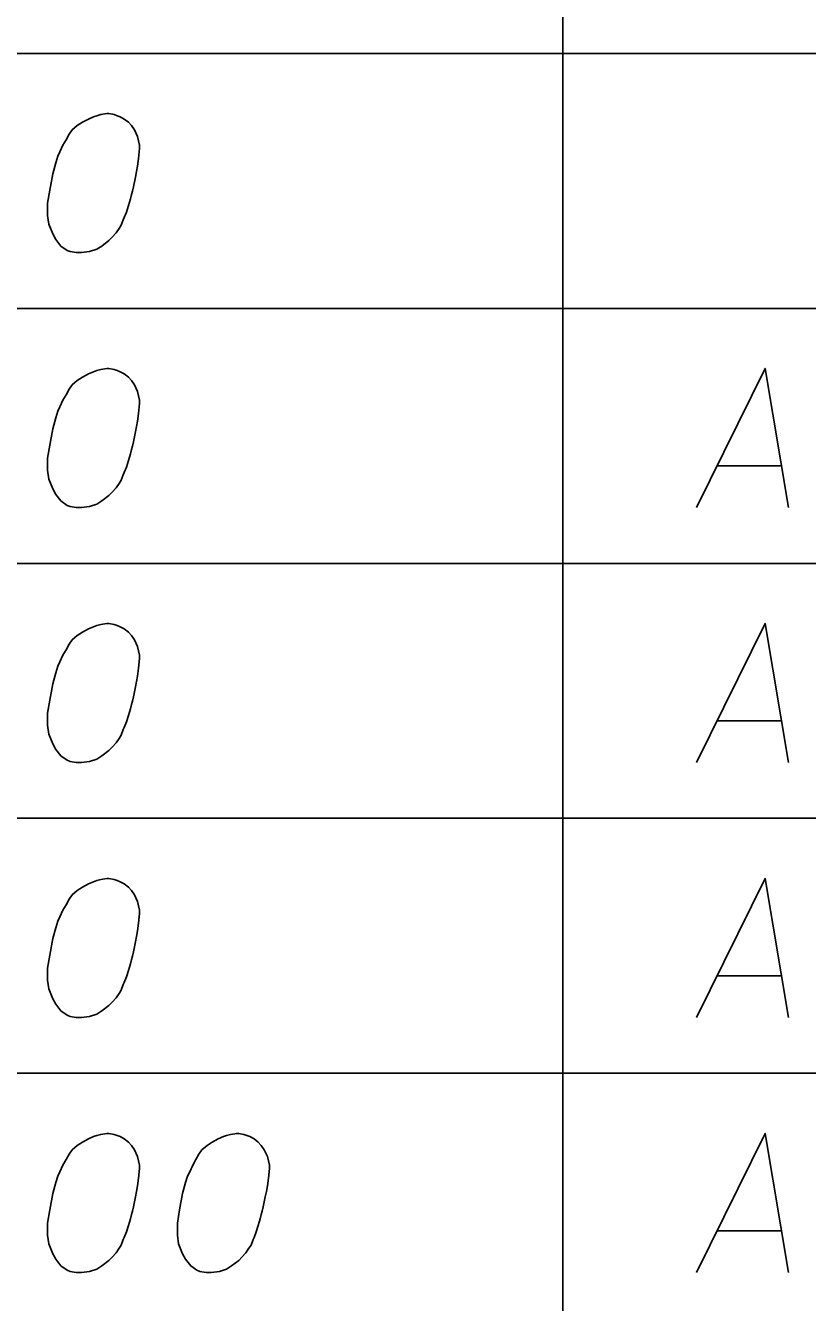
# Model space of a CAD drawing. Extents: x 2074207 to 2076812, y 516372 to 523312.
# Drawn here: x 2076426.51 to 2076453.5, y 518237.79 to 518281.86 of the extents above; entities that cross this region are included whole.
import ezdxf

# ---------------------------------------------------------------- set-up
doc = ezdxf.new("R2010")
doc.units = 0
doc.layers.add('Prop DirtTable_ Soil Test Results - Outline (Minor)', color=7, linetype='Continuous')
doc.layers.add('Prop DirtTable_ Soil Test Results - Tx (Sample Data)', color=7, linetype='Continuous')

msp = doc.modelspace()

# ---------------------------------------------------------------- linework, layer by layer
at = {"layer": 'Prop DirtTable_ Soil Test Results - Outline (Minor)'}
for p, q in [((2076445.063, 518289.699), (2076445.063, 518280.899)), ((2076260.609, 518280.899), (2076811.903, 518280.899)), ((2076260.609, 518280.899), (2076811.903, 518280.899)), ((2076445.063, 518280.899), (2076445.063, 518272.099)), ((2076260.609, 518272.099), (2076811.903, 518272.099)), ((2076260.609, 518272.099), (2076811.903, 518272.099)), ((2076445.063, 518272.099), (2076445.063, 518263.299)), ((2076260.609, 518263.299), (2076811.903, 518263.299)), ((2076260.609, 518263.299), (2076811.903, 518263.299)), ((2076445.063, 518263.299), (2076445.063, 518254.499)), ((2076260.609, 518254.499), (2076811.903, 518254.499)), ((2076260.609, 518254.499), (2076811.903, 518254.499)), ((2076445.063, 518254.499), (2076445.063, 518245.699)), ((2076260.609, 518245.699), (2076811.903, 518245.699)), ((2076260.609, 518245.699), (2076811.903, 518245.699)), ((2076445.063, 518245.699), (2076445.063, 518236.899))]:
    msp.add_line(p, q, dxfattribs=at)
at = {"layer": 'Prop DirtTable_ Soil Test Results - Tx (Sample Data)'}
for points in [[(2076429.392, 518278.825), (2076429.322, 518278.825), (2076429.11, 518278.787), (2076428.969, 518278.75), (2076428.863, 518278.712), (2076428.687, 518278.636), (2076428.475, 518278.523), (2076428.299, 518278.409), (2076428.122, 518278.258), (2076428.016, 518278.107), (2076427.911, 518277.918), (2076427.805, 518277.729), (2076427.699, 518277.502), (2076427.628, 518277.351), (2076427.558, 518277.124), (2076427.452, 518276.746), (2076427.346, 518276.18), (2076427.276, 518275.726), (2076427.276, 518275.31), (2076427.311, 518275.008), (2076427.452, 518274.668), (2076427.558, 518274.479), (2076427.734, 518274.252), (2076427.946, 518274.101), (2076428.052, 518274.063), (2076428.263, 518274.025), (2076428.44, 518274.025), (2076428.722, 518274.063), (2076428.969, 518274.139), (2076429.145, 518274.252), (2076429.392, 518274.441), (2076429.498, 518274.554), (2076429.639, 518274.705), (2076429.745, 518274.857), (2076429.815, 518274.97), (2076429.886, 518275.159), (2076429.921, 518275.235), (2076429.992, 518275.424), (2076430.062, 518275.65), (2076430.133, 518275.877), (2076430.168, 518276.028), (2076430.203, 518276.142), (2076430.239, 518276.293), (2076430.309, 518276.633), (2076430.345, 518276.822), (2076430.38, 518277.011), (2076430.415, 518277.276), (2076430.45, 518277.616), (2076430.45, 518277.729), (2076430.415, 518277.88), (2076430.38, 518278.031), (2076430.274, 518278.258), (2076430.168, 518278.409), (2076430.062, 518278.523), (2076429.921, 518278.636), (2076429.78, 518278.712), (2076429.674, 518278.75), (2076429.569, 518278.787), (2076429.392, 518278.825)], [(2076429.392, 518270.025), (2076429.322, 518270.025), (2076429.11, 518269.987), (2076428.969, 518269.95), (2076428.863, 518269.912), (2076428.687, 518269.836), (2076428.475, 518269.723), (2076428.299, 518269.609), (2076428.122, 518269.458), (2076428.016, 518269.307), (2076427.911, 518269.118), (2076427.805, 518268.929), (2076427.699, 518268.702), (2076427.628, 518268.551), (2076427.558, 518268.324), (2076427.452, 518267.946), (2076427.346, 518267.38), (2076427.276, 518266.926), (2076427.276, 518266.51), (2076427.311, 518266.208), (2076427.452, 518265.868), (2076427.558, 518265.679), (2076427.734, 518265.452), (2076427.946, 518265.301), (2076428.052, 518265.263), (2076428.263, 518265.225), (2076428.44, 518265.225), (2076428.722, 518265.263), (2076428.969, 518265.339), (2076429.145, 518265.452), (2076429.392, 518265.641), (2076429.498, 518265.754), (2076429.639, 518265.905), (2076429.745, 518266.057), (2076429.815, 518266.17), (2076429.886, 518266.359), (2076429.921, 518266.435), (2076429.992, 518266.624), (2076430.062, 518266.85), (2076430.133, 518267.077), (2076430.168, 518267.228), (2076430.203, 518267.342), (2076430.239, 518267.493), (2076430.309, 518267.833), (2076430.345, 518268.022), (2076430.38, 518268.211), (2076430.415, 518268.476), (2076430.45, 518268.816), (2076430.45, 518268.929), (2076430.415, 518269.08), (2076430.38, 518269.231), (2076430.274, 518269.458), (2076430.168, 518269.609), (2076430.062, 518269.723), (2076429.921, 518269.836), (2076429.78, 518269.912), (2076429.674, 518269.95), (2076429.569, 518269.987), (2076429.392, 518270.025)], [(2076449.676, 518265.225), (2076452.039, 518270.025), (2076452.85, 518265.225)], [(2076450.381, 518266.661), (2076452.603, 518266.661)], [(2076429.392, 518261.225), (2076429.322, 518261.225), (2076429.11, 518261.187), (2076428.969, 518261.15), (2076428.863, 518261.112), (2076428.687, 518261.036), (2076428.475, 518260.923), (2076428.299, 518260.809), (2076428.122, 518260.658), (2076428.016, 518260.507), (2076427.911, 518260.318), (2076427.805, 518260.129), (2076427.699, 518259.902), (2076427.628, 518259.751), (2076427.558, 518259.524), (2076427.452, 518259.146), (2076427.346, 518258.58), (2076427.276, 518258.126), (2076427.276, 518257.71), (2076427.311, 518257.408), (2076427.452, 518257.068), (2076427.558, 518256.879), (2076427.734, 518256.652), (2076427.946, 518256.501), (2076428.052, 518256.463), (2076428.263, 518256.425), (2076428.44, 518256.425), (2076428.722, 518256.463), (2076428.969, 518256.539), (2076429.145, 518256.652), (2076429.392, 518256.841), (2076429.498, 518256.954), (2076429.639, 518257.105), (2076429.745, 518257.257), (2076429.815, 518257.37), (2076429.886, 518257.559), (2076429.921, 518257.635), (2076429.992, 518257.824), (2076430.062, 518258.05), (2076430.133, 518258.277), (2076430.168, 518258.428), (2076430.203, 518258.542), (2076430.239, 518258.693), (2076430.309, 518259.033), (2076430.345, 518259.222), (2076430.38, 518259.411), (2076430.415, 518259.676), (2076430.45, 518260.016), (2076430.45, 518260.129), (2076430.415, 518260.28), (2076430.38, 518260.431), (2076430.274, 518260.658), (2076430.168, 518260.809), (2076430.062, 518260.923), (2076429.921, 518261.036), (2076429.78, 518261.112), (2076429.674, 518261.15), (2076429.569, 518261.187), (2076429.392, 518261.225)], [(2076449.676, 518256.425), (2076452.039, 518261.225), (2076452.85, 518256.425)], [(2076450.381, 518257.861), (2076452.603, 518257.861)], [(2076429.392, 518252.425), (2076429.322, 518252.425), (2076429.11, 518252.387), (2076428.969, 518252.35), (2076428.863, 518252.312), (2076428.687, 518252.236), (2076428.475, 518252.123), (2076428.299, 518252.009), (2076428.122, 518251.858), (2076428.016, 518251.707), (2076427.911, 518251.518), (2076427.805, 518251.329), (2076427.699, 518251.102), (2076427.628, 518250.951), (2076427.558, 518250.724), (2076427.452, 518250.346), (2076427.346, 518249.78), (2076427.276, 518249.326), (2076427.276, 518248.91), (2076427.311, 518248.608), (2076427.452, 518248.268), (2076427.558, 518248.079), (2076427.734, 518247.852), (2076427.946, 518247.701), (2076428.052, 518247.663), (2076428.263, 518247.625), (2076428.44, 518247.625), (2076428.722, 518247.663), (2076428.969, 518247.739), (2076429.145, 518247.852), (2076429.392, 518248.041), (2076429.498, 518248.154), (2076429.639, 518248.305), (2076429.745, 518248.457), (2076429.815, 518248.57), (2076429.886, 518248.759), (2076429.921, 518248.835), (2076429.992, 518249.024), (2076430.062, 518249.25), (2076430.133, 518249.477), (2076430.168, 518249.628), (2076430.203, 518249.742), (2076430.239, 518249.893), (2076430.309, 518250.233), (2076430.345, 518250.422), (2076430.38, 518250.611), (2076430.415, 518250.876), (2076430.45, 518251.216), (2076430.45, 518251.329), (2076430.415, 518251.48), (2076430.38, 518251.631), (2076430.274, 518251.858), (2076430.168, 518252.009), (2076430.062, 518252.123), (2076429.921, 518252.236), (2076429.78, 518252.312), (2076429.674, 518252.35), (2076429.569, 518252.387), (2076429.392, 518252.425)], [(2076449.676, 518247.625), (2076452.039, 518252.425), (2076452.85, 518247.625)], [(2076450.381, 518249.061), (2076452.603, 518249.061)], [(2076429.392, 518243.625), (2076429.322, 518243.625), (2076429.11, 518243.587), (2076428.969, 518243.55), (2076428.863, 518243.512), (2076428.687, 518243.436), (2076428.475, 518243.323), (2076428.299, 518243.209), (2076428.122, 518243.058), (2076428.016, 518242.907), (2076427.911, 518242.718), (2076427.805, 518242.529), (2076427.699, 518242.302), (2076427.628, 518242.151), (2076427.558, 518241.924), (2076427.452, 518241.546), (2076427.346, 518240.98), (2076427.276, 518240.526), (2076427.276, 518240.11), (2076427.311, 518239.808), (2076427.452, 518239.468), (2076427.558, 518239.279), (2076427.734, 518239.052), (2076427.946, 518238.901), (2076428.052, 518238.863), (2076428.263, 518238.825), (2076428.44, 518238.825), (2076428.722, 518238.863), (2076428.969, 518238.939), (2076429.145, 518239.052), (2076429.392, 518239.241), (2076429.498, 518239.354), (2076429.639, 518239.505), (2076429.745, 518239.657), (2076429.815, 518239.77), (2076429.886, 518239.959), (2076429.921, 518240.035), (2076429.992, 518240.224), (2076430.062, 518240.45), (2076430.133, 518240.677), (2076430.168, 518240.828), (2076430.203, 518240.942), (2076430.239, 518241.093), (2076430.309, 518241.433), (2076430.345, 518241.622), (2076430.38, 518241.811), (2076430.415, 518242.076), (2076430.45, 518242.416), (2076430.45, 518242.529), (2076430.415, 518242.68), (2076430.38, 518242.831), (2076430.274, 518243.058), (2076430.168, 518243.209), (2076430.062, 518243.323), (2076429.921, 518243.436), (2076429.78, 518243.512), (2076429.674, 518243.55), (2076429.569, 518243.587), (2076429.392, 518243.625)], [(2076433.872, 518243.625), (2076433.802, 518243.625), (2076433.59, 518243.587), (2076433.449, 518243.55), (2076433.343, 518243.512), (2076433.167, 518243.436), (2076432.955, 518243.323), (2076432.779, 518243.209), (2076432.602, 518243.058), (2076432.496, 518242.907), (2076432.391, 518242.718), (2076432.285, 518242.529), (2076432.179, 518242.302), (2076432.108, 518242.151), (2076432.038, 518241.924), (2076431.932, 518241.546), (2076431.826, 518240.98), (2076431.756, 518240.526), (2076431.756, 518240.11), (2076431.791, 518239.808), (2076431.932, 518239.468), (2076432.038, 518239.279), (2076432.214, 518239.052), (2076432.426, 518238.901), (2076432.532, 518238.863), (2076432.743, 518238.825), (2076432.92, 518238.825), (2076433.202, 518238.863), (2076433.449, 518238.939), (2076433.625, 518239.052), (2076433.872, 518239.241), (2076433.978, 518239.354), (2076434.119, 518239.505), (2076434.225, 518239.657), (2076434.295, 518239.77), (2076434.366, 518239.959), (2076434.401, 518240.035), (2076434.472, 518240.224), (2076434.542, 518240.45), (2076434.613, 518240.677), (2076434.648, 518240.828), (2076434.683, 518240.942), (2076434.719, 518241.093), (2076434.789, 518241.433), (2076434.825, 518241.622), (2076434.86, 518241.811), (2076434.895, 518242.076), (2076434.93, 518242.416), (2076434.93, 518242.529), (2076434.895, 518242.68), (2076434.86, 518242.831), (2076434.754, 518243.058), (2076434.648, 518243.209), (2076434.542, 518243.323), (2076434.401, 518243.436), (2076434.26, 518243.512), (2076434.154, 518243.55), (2076434.049, 518243.587), (2076433.872, 518243.625)], [(2076449.676, 518238.825), (2076452.039, 518243.625), (2076452.85, 518238.825)], [(2076450.381, 518240.261), (2076452.603, 518240.261)]]:
    msp.add_lwpolyline(points, dxfattribs=at)

doc.saveas('drawing.dxf')
